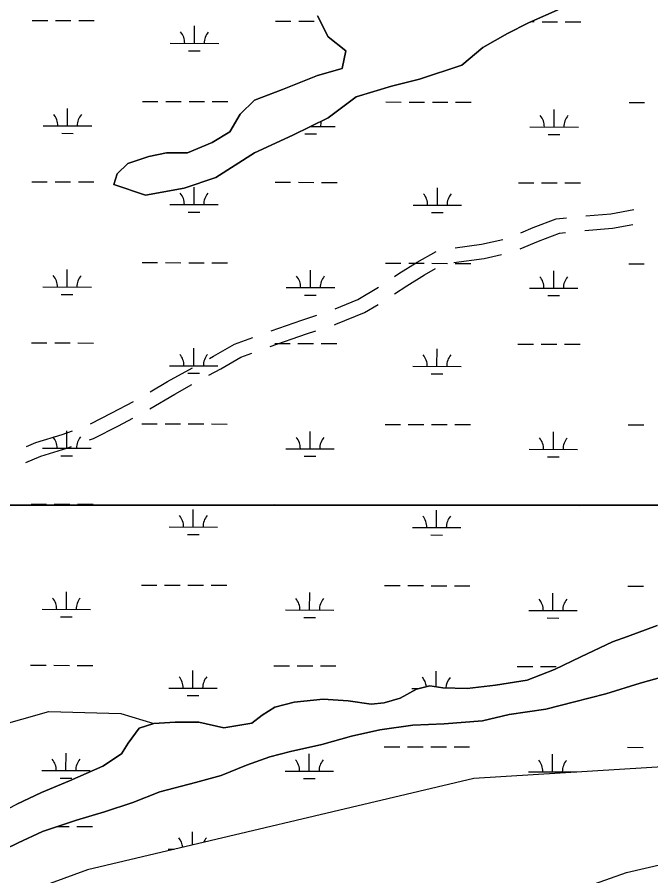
# Model space of a CAD drawing. Extents: x 3177385 to 3215275, y 903885 to 929304.
# Drawn here: x 3187895 to 3189202, y 921988 to 923760 of the extents above; entities that cross this region are included whole.
import ezdxf

# ---------------------------------------------------------------- set-up
doc = ezdxf.new("R2010")
doc.units = 0
for name, color, linetype in [('V-ROAD-CNTR', 7, 'Continuous'), ('V-SITE-VEGE', 7, 'Continuous'), ('V-TOPO-SHOR', 7, 'Continuous'), ('V-WETL-SWMP', 7, 'Continuous')]:
    doc.layers.add(name, color=color, linetype=linetype)

msp = doc.modelspace()

# ---------------------------------------------------------------- linework, layer by layer
at = {"layer": 'V-ROAD-CNTR'}
for points in [[(3189068.3, 923350.5), (3189119.5, 923354.7), (3189167.4, 923363.2)], [(3188934.1, 923315.2), (3188959.4, 923325.9), (3189006.9, 923343.8), (3189028.5, 923346.4)], [(3189065.9, 923320.2), (3189123.3, 923324.9), (3189165.1, 923332.3)], [(3188932.5, 923281.9), (3188970.5, 923298.1), (3189014, 923314.5), (3189026.1, 923315.9)], [(3188798.2, 923284.4), (3188852.9, 923291.9), (3188896.6, 923301.6)], [(3188673.4, 923225.1), (3188682.6, 923231.3), (3188720.1, 923254.7), (3188759.1, 923276.5)], [(3188795.8, 923253.8), (3188858.2, 923262.3), (3188894.4, 923270.4)], [(3188673.3, 923189), (3188698.9, 923206.1), (3188735.4, 923228.8), (3188758.2, 923241.6)], [(3188551.1, 923158.2), (3188597.9, 923177.3), (3188640.1, 923203)], [(3188549.2, 923125.3), (3188552.6, 923126.4), (3188611.4, 923150.4), (3188639.6, 923167.5)], [(3188418.6, 923112.9), (3188482.4, 923135.2), (3188513.2, 923145.2)], [(3188291.4, 923055.8), (3188300.1, 923060.6), (3188343.3, 923085.5), (3188381, 923099.3)], [(3188416.7, 923080.4), (3188492, 923106.8), (3188511.2, 923113)], [(3188290.4, 923021.1), (3188314.8, 923034.4), (3188356.1, 923058.2), (3188379.1, 923066.6)], [(3188169.5, 922986.9), (3188205.2, 923008.3), (3188256.3, 923036.6)], [(3188168.9, 922951.6), (3188220.2, 922982.3), (3188255.4, 923001.8)], [(3188045.9, 922921.2), (3188090, 922943.7), (3188134.7, 922967.3)], [(3188044.4, 922887.8), (3188052.2, 922890.7), (3188103.8, 922917.1), (3188133.6, 922932.8)], [(3187914.2, 922874), (3187933.7, 922882.1), (3187987.4, 922899), (3188008.7, 922906.8)], [(3187912.5, 922840.9), (3187944, 922853.9), (3187997.1, 922870.6), (3188006.8, 922874.1)]]:
    msp.add_lwpolyline(points, dxfattribs=at)
at = {"layer": 'V-SITE-VEGE'}
for p, q in [((3189014.8, 923777.5), (3188949.6, 923748.5)), ((3188536.4, 923719.5), (3188514.7, 923763)), ((3188949.6, 923748.5), (3188906.1, 923726.8)), ((3188572.7, 923690.5), (3188536.4, 923719.5)), ((3188906.1, 923726.8), (3188855.4, 923697.7)), ((3188565.4, 923654.2), (3188572.7, 923690.5)), ((3188855.4, 923697.7), (3188811.9, 923661.5)), ((3188514.7, 923639.7), (3188565.4, 923654.2)), ((3188811.9, 923661.5), (3188724.9, 923632.5)), ((3188442.2, 923610.7), (3188514.7, 923639.7)), ((3188724.9, 923632.5), (3188666.9, 923618)), ((3188666.9, 923618), (3188594.4, 923596.2)), ((3188384.2, 923588.9), (3188442.2, 923610.7)), ((3188594.4, 923596.2), (3188536.4, 923552.7)), ((3188355.2, 923559.9), (3188384.2, 923588.9)), ((3188333.5, 923523.7), (3188355.2, 923559.9)), ((3188536.4, 923552.7), (3188463.9, 923516.4)), ((3188297.2, 923501.9), (3188333.5, 923523.7)), ((3188463.9, 923516.4), (3188384.2, 923480.2)), ((3188246.5, 923480.2), (3188297.2, 923501.9)), ((3188123.2, 923458.4), (3188166.7, 923472.9)), ((3188166.7, 923472.9), (3188203, 923480.2)), ((3188203, 923480.2), (3188246.5, 923480.2)), ((3188384.2, 923480.2), (3188304.5, 923429.4)), ((3188101.5, 923436.6), (3188123.2, 923458.4)), ((3188094.2, 923414.9), (3188101.5, 923436.6)), ((3188304.5, 923429.4), (3188239.2, 923407.6)), ((3188159.5, 923393.1), (3188094.2, 923414.9)), ((3188239.2, 923407.6), (3188159.5, 923393.1)), ((3187451, 922753), (3191273, 922753))]:
    msp.add_line(p, q, dxfattribs=at)
for points in [[(3191273, 922753), (3187451, 922753), (3187450.1, 922752.2), (3187436.9, 922722.1), (3187412.2, 922675.4), (3187378.3, 922653.1), (3187338.5, 922629.1), (3187309.3, 922602.6), (3187283.7, 922572.1), (3187250.9, 922537.2), (3187231.4, 922523.1), (3187218.4, 922538.4), (3187219.4, 922581.3), (3187252.4, 922611.7), (3187266.2, 922643), (3187287.1, 922666.9), (3187319.6, 922692.4), (3187339.9, 922720.9), (3187352, 922748.5), (3187352.4, 922753), (3186176.1, 922753)], [(3187894.2, 922135.8), (3187944.9, 922159.7), (3188002.9, 922183.8), (3188071.6, 922214.4), (3188110.1, 922239.7), (3188124, 922262), (3188146.9, 922293), (3188176.5, 922302.2), (3188220.5, 922305.4), (3188269.9, 922305.3), (3188321.2, 922293.2), (3188379.2, 922303.4), (3188400.1, 922319.4), (3188426.4, 922336.2), (3188466.2, 922346.8), (3188526.4, 922352.6), (3188577.6, 922349.2), (3188624.9, 922342.5), (3188652.3, 922345.3), (3188684.9, 922355), (3188718.7, 922373.6), (3188746.2, 922380.2), (3188773.3, 922376.1), (3188822.9, 922374.5), (3188881.6, 922381.7), (3188947.3, 922391.9), (3189003.5, 922413.9), (3189057.9, 922440.3), (3189123.4, 922470.9), (3189153.9, 922481.8), (3189215, 922504.9)], [(3189227.1, 922398.9), (3189180, 922385.9), (3189109.1, 922364), (3189044.8, 922347.2), (3188985.2, 922332.3), (3188909.8, 922320.7), (3188855, 922308.1), (3188776.1, 922301.5), (3188711.3, 922299)], [(3188711.3, 922299), (3188643.1, 922289.6), (3188584.5, 922276.1), (3188523.5, 922259.2), (3188458.8, 922244.7), (3188415.8, 922233.5), (3188367.8, 922216.3), (3188315.5, 922195), (3188262.6, 922180.8), (3188189.5, 922161.7), (3188133.4, 922139.3), (3188075.1, 922119.8), (3188017.1, 922103.1), (3187947.1, 922079.2), (3187896.6, 922056.2), (3187843.8, 922030.8)]]:
    msp.add_lwpolyline(points, dxfattribs=at)
at = {"layer": 'V-TOPO-SHOR'}
for points in [[(3188577.6, 922349.2), (3188624.9, 922342.5), (3188652.3, 922345.3), (3188684.9, 922355), (3188718.7, 922373.6), (3188746.2, 922380.2), (3188773.3, 922376.1), (3188822.9, 922374.5), (3188881.6, 922381.7), (3188947.3, 922391.9), (3189003.5, 922413.9), (3189057.9, 922440.3), (3189123.4, 922470.9), (3189153.9, 922481.8), (3189215, 922504.9)], [(3189356.8, 922408.6), (3189288.5, 922403.4), (3189227.1, 922398.9), (3189180, 922385.9), (3189109.1, 922364), (3189044.8, 922347.2), (3188985.2, 922332.3), (3188909.8, 922320.7)], [(3188269.9, 922305.3), (3188321.2, 922293.2), (3188379.2, 922303.4), (3188400.1, 922319.4), (3188426.4, 922336.2), (3188466.2, 922346.8), (3188526.4, 922352.6), (3188577.6, 922349.2)], [(3187053.8, 921961.6), (3187158.4, 922031.7), (3187212.8, 922050), (3187353.7, 922102), (3187406.7, 922131.5), (3187741.4, 922265), (3187960.5, 922327.1), (3188108.5, 922323.3), (3188176.5, 922302.2)], [(3188909.8, 922320.7), (3188855, 922308.1), (3188776.1, 922301.5), (3188711.3, 922299), (3188643.1, 922289.6), (3188584.5, 922276.1), (3188523.5, 922259.2), (3188458.8, 922244.7), (3188415.8, 922233.5), (3188367.8, 922216.3), (3188315.5, 922195), (3188262.6, 922180.8), (3188189.5, 922161.7)], [(3188189.5, 922161.7), (3188133.4, 922139.3), (3188075.1, 922119.8), (3188017.1, 922103.1), (3187947.1, 922079.2), (3187896.6, 922056.2), (3187843.8, 922030.8), (3187785.3, 922009.3), (3187730.8, 921992.8), (3187704.1, 921992.8), (3187688.9, 922009), (3187695.3, 922033.5), (3187720.2, 922052.9), (3187812, 922093.3), (3187894.2, 922135.8), (3187944.9, 922159.7), (3188002.9, 922183.8), (3188071.6, 922214.4), (3188110.1, 922239.7), (3188124, 922262), (3188146.9, 922293), (3188176.5, 922302.2), (3188220.5, 922305.4), (3188269.9, 922305.3)]]:
    msp.add_lwpolyline(points, dxfattribs=at)
at = {"layer": 'V-WETL-SWMP'}
for p, q in [((3187925.8, 923753.4), (3187957.8, 923753.3)), ((3187973.8, 923753.3), (3188005.8, 923753.2)), ((3188021.8, 923753.2), (3188053.8, 923753.1)), ((3188260.6, 923706.2), (3188260.7, 923742.2)), ((3188427.7, 923752.2), (3188459.7, 923752.1)), ((3188475.7, 923752.1), (3188507.7, 923752)), ((3188955.2, 923751), (3188961.7, 923751)), ((3188977.7, 923750.9), (3189009.7, 923750.9)), ((3189025.7, 923750.8), (3189057.7, 923750.7)), ((3188210.6, 923706.3), (3188310.6, 923706.1)), ((3188248.5, 923690.8), (3188272.5, 923690.7)), ((3188153.4, 923586.3), (3188185.4, 923586.3)), ((3188201.4, 923586.2), (3188233.4, 923586.2)), ((3188249.4, 923586.1), (3188281.4, 923586)), ((3188297.4, 923586), (3188329.4, 923585.9)), ((3188655.4, 923585.2), (3188687.4, 923585.1)), ((3188703.4, 923585.1), (3188735.4, 923585)), ((3188751.4, 923585), (3188783.4, 923584.9)), ((3188799.4, 923584.8), (3188831.4, 923584.8)), ((3189157.3, 923584), (3189189.3, 923583.9)), ((3187998.7, 923536), (3187998.8, 923572)), ((3189002.6, 923533.6), (3189002.6, 923569.6)), ((3187948.7, 923536.1), (3188048.7, 923535.8)), ((3188500.7, 923534.8), (3188550.6, 923534.7)), ((3188952.6, 923533.7), (3189052.6, 923533.5)), ((3187986.7, 923520.6), (3188010.7, 923520.5)), ((3188488.6, 923519.4), (3188512.6, 923519.3)), ((3188990.5, 923518.2), (3189014.5, 923518.2)), ((3187925.1, 923420.7), (3187957.1, 923420.6)), ((3187973.1, 923420.6), (3188005.1, 923420.5)), ((3188021.1, 923420.5), (3188053.1, 923420.4)), ((3188427, 923419.5), (3188459, 923419.5)), ((3188475, 923419.4), (3188507, 923419.3)), ((3188523, 923419.3), (3188555, 923419.2)), ((3188928.9, 923418.4), (3188960.9, 923418.3)), ((3188976.9, 923418.3), (3189008.9, 923418.2)), ((3189024.9, 923418.1), (3189056.9, 923418.1)), ((3188259.8, 923373.5), (3188259.9, 923409.5)), ((3188761.7, 923372.3), (3188761.8, 923408.3)), ((3188209.8, 923373.6), (3188309.8, 923373.4)), ((3188711.7, 923372.4), (3188811.7, 923372.2)), ((3188247.8, 923358.1), (3188271.8, 923358)), ((3188749.7, 923356.9), (3188773.7, 923356.9)), ((3187998, 923203.3), (3187998, 923239.3)), ((3188152.7, 923253.7), (3188184.7, 923253.6)), ((3188200.7, 923253.6), (3188232.7, 923253.5)), ((3188248.7, 923253.4), (3188280.7, 923253.4)), ((3188296.7, 923253.3), (3188328.7, 923253.3)), ((3188654.6, 923252.5), (3188686.6, 923252.4)), ((3188702.6, 923252.4), (3188734.6, 923252.3)), ((3188750.6, 923252.3), (3188782.6, 923252.2)), ((3188798.6, 923252.2), (3188830.6, 923252.1)), ((3189156.5, 923251.3), (3189188.5, 923251.3)), ((3188499.9, 923202.1), (3188500, 923238.1)), ((3189001.8, 923201), (3189001.9, 923237)), ((3187948, 923203.4), (3188048, 923203.2)), ((3187985.9, 923187.9), (3188009.9, 923187.8)), ((3188449.9, 923202.2), (3188549.9, 923202)), ((3188487.8, 923186.7), (3188511.8, 923186.7)), ((3188951.8, 923201.1), (3189051.8, 923200.8)), ((3188989.7, 923185.6), (3189013.7, 923185.5)), ((3187924.3, 923088), (3187956.3, 923088)), ((3187972.3, 923087.9), (3188004.3, 923087.8)), ((3188020.3, 923087.8), (3188052.3, 923087.7)), ((3188426.2, 923086.9), (3188458.2, 923086.8)), ((3188474.2, 923086.7), (3188506.2, 923086.7)), ((3188522.2, 923086.6), (3188554.2, 923086.6)), ((3188928.1, 923085.7), (3188960.1, 923085.6)), ((3188976.1, 923085.6), (3189008.1, 923085.5)), ((3189024.1, 923085.5), (3189056.1, 923085.4)), ((3188259, 923040.8), (3188259.1, 923076.8)), ((3188760.9, 923039.7), (3188761, 923075.7)), ((3188209, 923040.9), (3188309, 923040.7)), ((3188710.9, 923039.8), (3188810.9, 923039.5)), ((3188247, 923025.4), (3188271, 923025.4)), ((3188748.9, 923024.2), (3188772.9, 923024.2)), ((3188151.9, 922921), (3188183.9, 922920.9)), ((3188199.9, 922920.9), (3188231.9, 922920.8)), ((3188247.9, 922920.8), (3188279.9, 922920.7)), ((3188295.9, 922920.7), (3188327.9, 922920.6)), ((3188653.8, 922919.8), (3188685.8, 922919.8)), ((3188701.8, 922919.7), (3188733.8, 922919.6)), ((3188749.8, 922919.6), (3188781.8, 922919.5)), ((3187997.2, 922870.6), (3187997.3, 922906.6)), ((3188499.1, 922869.4), (3188499.2, 922905.4)), ((3188797.8, 922919.5), (3188829.8, 922919.4)), ((3189001, 922868.3), (3189001.1, 922904.3)), ((3189155.7, 922918.7), (3189187.7, 922918.6)), ((3187947.2, 922870.7), (3188047.2, 922870.5)), ((3188449.1, 922869.6), (3188549.1, 922869.3)), ((3188951, 922868.4), (3189051, 922868.2)), ((3187985.2, 922855.2), (3188009.2, 922855.2)), ((3188487.1, 922854), (3188511.1, 922854)), ((3188989, 922852.9), (3189013, 922852.8)), ((3187923.5, 922755.4), (3187955.5, 922755.3)), ((3187971.5, 922755.2), (3188003.5, 922755.2)), ((3188019.5, 922755.1), (3188051.5, 922755.1)), ((3188258.3, 922708.1), (3188258.3, 922744.1)), ((3188425.4, 922754.2), (3188457.4, 922754.1)), ((3188473.4, 922754.1), (3188505.4, 922754)), ((3188521.4, 922754), (3188553.4, 922753.9)), ((3188760.2, 922707), (3188760.2, 922743)), ((3188927.3, 922753), (3188959.3, 922752.9)), ((3188975.3, 922752.9), (3189007.3, 922752.8)), ((3189023.3, 922752.8), (3189055.3, 922752.7)), ((3188208.3, 922708.3), (3188308.3, 922708)), ((3188710.2, 922707.1), (3188810.2, 922706.9)), ((3188246.2, 922692.7), (3188270.2, 922692.7)), ((3188748.1, 922691.6), (3188772.1, 922691.5)), ((3188151.1, 922588.3), (3188183.1, 922588.2)), ((3188199.1, 922588.2), (3188231.1, 922588.1)), ((3188247.1, 922588.1), (3188279.1, 922588)), ((3188295.1, 922588), (3188327.1, 922587.9)), ((3188653, 922587.2), (3188685, 922587.1)), ((3188701, 922587), (3188733, 922587)), ((3188749, 922586.9), (3188781, 922586.9)), ((3188797, 922586.8), (3188829, 922586.7)), ((3189154.9, 922586), (3189186.9, 922585.9)), ((3187996.4, 922537.9), (3187996.5, 922573.9)), ((3188498.3, 922536.8), (3188498.4, 922572.8)), ((3189000.2, 922535.6), (3189000.3, 922571.6)), ((3187946.4, 922538.1), (3188046.4, 922537.8)), ((3188448.3, 922536.9), (3188548.3, 922536.7)), ((3188950.2, 922535.7), (3189050.2, 922535.5)), ((3187984.4, 922522.5), (3188008.4, 922522.5)), ((3188486.3, 922521.4), (3188510.3, 922521.3)), ((3188988.2, 922520.2), (3189012.2, 922520.1)), ((3187922.7, 922422.7), (3187954.7, 922422.6)), ((3187970.7, 922422.6), (3188002.7, 922422.5)), ((3188018.7, 922422.5), (3188050.7, 922422.4)), ((3188257.5, 922375.5), (3188257.6, 922411.5)), ((3188424.6, 922421.5), (3188456.6, 922421.4)), ((3188472.6, 922421.4), (3188504.6, 922421.3)), ((3188520.6, 922421.3), (3188552.6, 922421.2)), ((3188759.4, 922378.2), (3188759.5, 922410.3)), ((3188926.6, 922420.3), (3188958.6, 922420.3)), ((3188974.6, 922420.2), (3189006.6, 922420.2)), ((3188207.5, 922375.6), (3188307.5, 922375.4)), ((3188709.4, 922374.4), (3188722.1, 922374.4)), ((3188245.4, 922360.1), (3188269.4, 922360)), ((3188652.3, 922254.5), (3188684.3, 922254.4)), ((3188700.3, 922254.4), (3188732.3, 922254.3)), ((3188748.3, 922254.3), (3188780.3, 922254.2)), ((3188796.3, 922254.1), (3188828.3, 922254.1)), ((3189154.2, 922253.3), (3189186.2, 922253.2)), ((3187995.6, 922205.3), (3187995.7, 922241.3)), ((3188497.6, 922204.1), (3188497.6, 922240.1)), ((3188999.5, 922202.9), (3188999.5, 922238.9)), ((3187945.6, 922205.4), (3188045.6, 922205.2)), ((3188447.6, 922204.2), (3188547.5, 922204)), ((3188949.5, 922203), (3189049.5, 922202.8)), ((3187983.6, 922189.9), (3188007.6, 922189.8)), ((3188485.5, 922188.7), (3188509.5, 922188.6)), ((3187978.5, 922089.9), (3188002, 922089.8)), ((3188018, 922089.8), (3188050, 922089.7)), ((3188256.7, 922051.9), (3188256.8, 922078.8)), ((3188206.7, 922042.9), (3188218.7, 922042.9))]:
    msp.add_line(p, q, dxfattribs=at)
for points in [[(3188514.7, 923763), (3188536.4, 923719.5), (3188572.7, 923690.5), (3188565.4, 923654.2), (3188514.7, 923639.7), (3188442.2, 923610.7), (3188384.2, 923588.9), (3188355.2, 923559.9), (3188333.5, 923523.7), (3188297.2, 923501.9), (3188246.5, 923480.2), (3188203, 923480.2), (3188166.7, 923472.9), (3188123.2, 923458.4), (3188101.5, 923436.6), (3188094.2, 923414.9), (3188159.5, 923393.1), (3188239.2, 923407.6), (3188304.5, 923429.4), (3188384.2, 923480.2), (3188463.9, 923516.4), (3188536.4, 923552.7), (3188594.4, 923596.2), (3188666.9, 923618), (3188724.9, 923632.5), (3188811.9, 923661.5), (3188855.4, 923697.7), (3188906.1, 923726.8), (3188949.6, 923748.5), (3189014.8, 923777.5)], [(3189215, 922504.9), (3189153.9, 922481.8), (3189123.4, 922470.9), (3189057.9, 922440.3), (3189003.5, 922413.9), (3188947.3, 922391.9), (3188881.6, 922381.7), (3188822.9, 922374.5), (3188773.3, 922376.1), (3188746.2, 922380.2), (3188718.7, 922373.6), (3188684.9, 922355), (3188652.3, 922345.3), (3188624.9, 922342.5), (3188577.6, 922349.2), (3188526.4, 922352.6)], [(3187843.8, 922030.8), (3187896.6, 922056.2), (3187947.1, 922079.2), (3188017.1, 922103.1), (3188075.1, 922119.8), (3188133.4, 922139.3), (3188189.5, 922161.7), (3188262.6, 922180.8), (3188315.5, 922195), (3188367.8, 922216.3), (3188415.8, 922233.5), (3188458.8, 922244.7), (3188523.5, 922259.2), (3188584.5, 922276.1), (3188643.1, 922289.6), (3188711.3, 922299), (3188776.1, 922301.5), (3188855, 922308.1), (3188909.8, 922320.7), (3188985.2, 922332.3), (3189044.8, 922347.2), (3189109.1, 922364), (3189180, 922385.9), (3189227.1, 922398.9)], [(3188526.4, 922352.6), (3188466.2, 922346.8), (3188426.4, 922336.2), (3188400.1, 922319.4), (3188379.2, 922303.4), (3188321.2, 922293.2), (3188269.9, 922305.3), (3188220.5, 922305.4), (3188176.5, 922302.2), (3188146.9, 922293), (3188124, 922262), (3188110.1, 922239.7), (3188071.6, 922214.4), (3188002.9, 922183.8), (3187944.9, 922159.7), (3187894.2, 922135.8)], [(3190678.4, 921942.6), (3190243.5, 922102.1), (3189881.1, 922232.7), (3189547.6, 922232.7), (3189315.7, 922218.2), (3188837.2, 922189.2), (3188039.9, 922000.6), (3187445.5, 921783)], [(3188975.5, 921932.1), (3189152.2, 921994.6), (3189353.1, 922041.5), (3189626.5, 922046.2), (3189824.1, 922034), (3189987, 922001.2), (3190166.3, 921963.7)]]:
    msp.add_lwpolyline(points, dxfattribs=at)
for centre, start, end in [((3188205.3, 923706.8), 359.0948, 40.6385), ((3188315.8, 923706.5), 139.0948, 180.6385), ((3187943.5, 923536.6), 359.0948, 40.6385), ((3188054, 923536.3), 139.0948, 180.6385), ((3188555.9, 923535.1), 162.7639, 180.6385), ((3188947.3, 923534.2), 359.0948, 40.6385), ((3189057.8, 923534), 139.0948, 180.6385), ((3188204.6, 923374.1), 359.0948, 40.6385), ((3188315, 923373.8), 139.0948, 180.6385), ((3188706.5, 923372.9), 359.0948, 40.6385), ((3188816.9, 923372.7), 139.0948, 180.6385), ((3187942.7, 923203.9), 359.0948, 40.6385), ((3188053.2, 923203.6), 139.0948, 180.6385), ((3188444.6, 923202.7), 359.0948, 40.6385), ((3188555.1, 923202.5), 139.0948, 180.6385), ((3188946.5, 923201.6), 359.0948, 40.6385), ((3189057, 923201.3), 139.0948, 180.6385), ((3188203.8, 923041.4), 359.0948, 40.6385), ((3188314.3, 923041.2), 139.0948, 180.6385), ((3188705.7, 923040.3), 359.0948, 40.6385), ((3188816.2, 923040), 139.0948, 180.6385), ((3187942, 922871.2), 359.0948, 40.6385), ((3188052.4, 922871), 139.0948, 180.6385), ((3188443.9, 922870.1), 359.0948, 40.6385), ((3188554.3, 922869.8), 139.0948, 180.6385), ((3188945.8, 922868.9), 359.0948, 40.6385), ((3189056.2, 922868.6), 139.0948, 180.6385), ((3188203, 922708.7), 359.0948, 40.6385), ((3188313.5, 922708.5), 139.0948, 180.6385), ((3188704.9, 922707.6), 359.0948, 40.6385), ((3188815.4, 922707.3), 139.0948, 180.6385), ((3187941.2, 922538.5), 359.0948, 40.6385), ((3188051.7, 922538.3), 139.0948, 180.6385), ((3188443.1, 922537.4), 359.0948, 40.6385), ((3188553.6, 922537.1), 139.0948, 180.6385), ((3188945, 922536.2), 359.0948, 40.6385), ((3189055.5, 922536), 139.0948, 180.6385), ((3188202.2, 922376.1), 359.0948, 40.6385), ((3188312.7, 922375.8), 139.0948, 180.6385), ((3188704.1, 922374.9), 5.911, 40.6385), ((3188814.6, 922374.6), 139.0948, 177.9037), ((3187940.4, 922205.9), 359.0948, 40.6385), ((3188050.9, 922205.6), 139.0948, 180.6385), ((3188442.3, 922204.7), 359.0948, 40.6385), ((3188552.8, 922204.4), 139.0948, 180.6385), ((3188944.2, 922203.5), 359.0948, 40.6385), ((3189054.7, 922203.3), 139.0948, 180.6385), ((3188201.5, 922043.4), 6.0215, 40.6385), ((3188311.9, 922043.1), 139.0948, 156.3107)]:
    msp.add_arc(centre, 35.2, start, end, dxfattribs=at)

doc.saveas('drawing.dxf')
